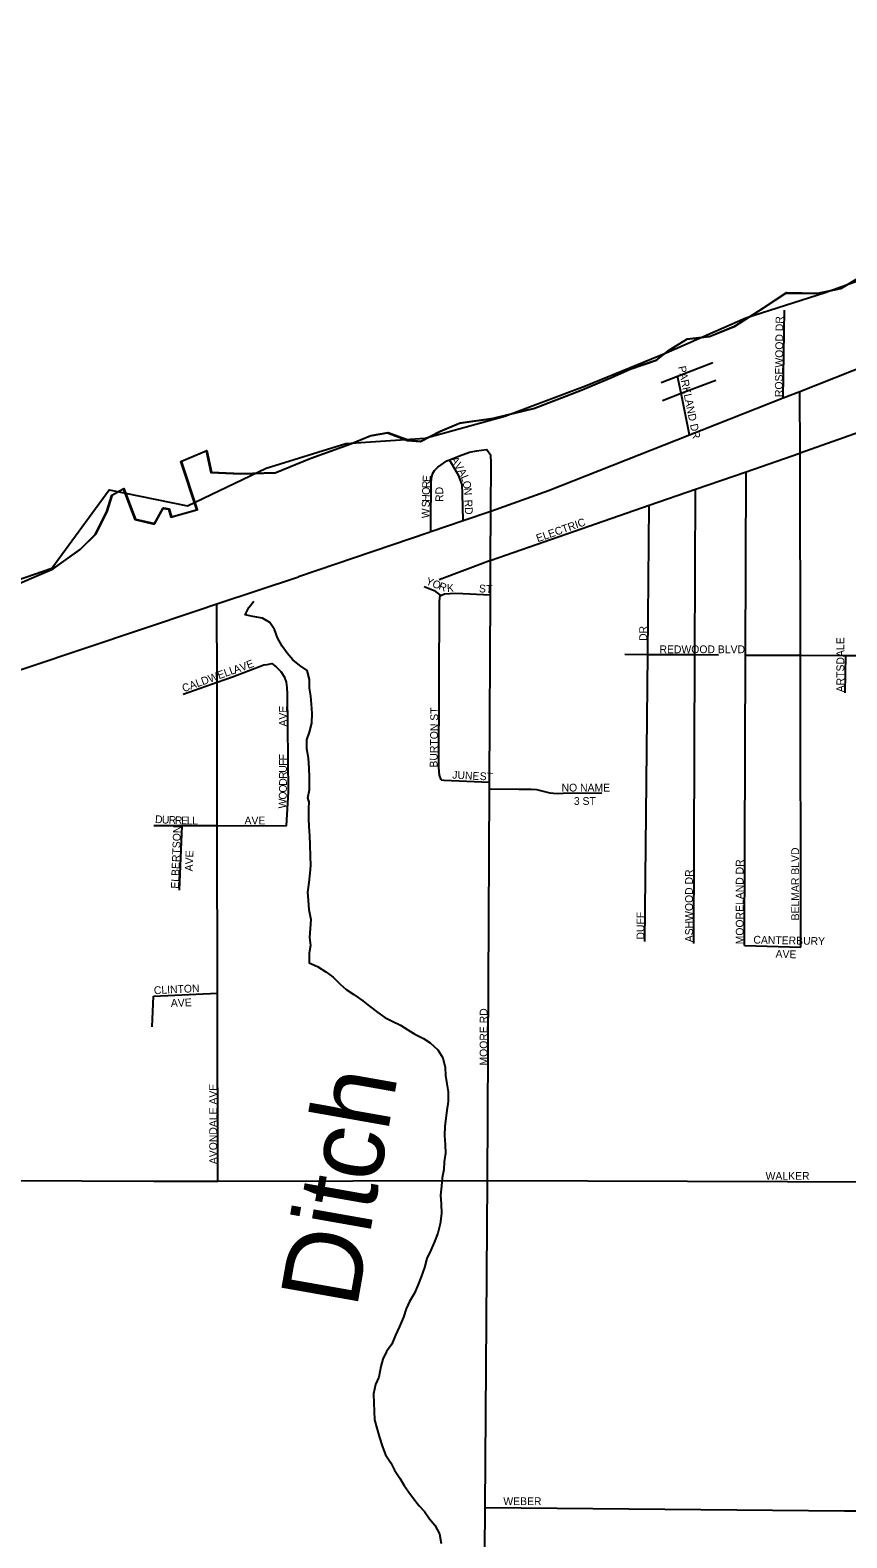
# Model space of a CAD drawing. Extents: x 1857828 to 2277390, y 930619 to 1324581.
# Drawn here: x 2089712 to 2094960, y 1270670 to 1280357 of the extents above; entities that cross this region are included whole.
import ezdxf

# ---------------------------------------------------------------- set-up
doc = ezdxf.new("R2010")
doc.units = 0
for name, color, linetype in [('GM_X_City_Street', 7, 'Continuous'), ('GM_X_City_Street_Text', 7, 'Continuous'), ('GM_X_Corporation', 7, 'Continuous'), ('GM_X_County', 7, 'Continuous'), ('GM_X_Major_Lake', 7, 'Continuous'), ('GM_X_Minor_River', 7, 'Continuous'), ('GM_X_Minor_River_Text', 7, 'Continuous'), ('GM_X_US_Route', 7, 'Continuous')]:
    doc.layers.add(name, color=color, linetype=linetype)

msp = doc.modelspace()

# ---------------------------------------------------------------- linework, layer by layer
at = {"layer": 'GM_X_City_Street'}
for points in [[(2094550.8, 1277993.2), (2094559.5, 1278558.3)], [(2093766.1, 1278092.1), (2093872.8, 1278133.7), (2094099.5, 1278222)], [(2093776, 1277977.8), (2093895.3, 1278023.2), (2094117.4, 1278107.7)], [(2093949.6, 1277756), (2093895.3, 1278023.2), (2093872.8, 1278133.7)], [(2094663.4, 1274464.6), (2094661.8, 1276340.2), (2094660.8, 1277565.9), (2094660.3, 1277640.1), (2094657.6, 1278035.3)], [(2092339.6, 1276826.6), (2092670.3, 1276950.4), (2092674.7, 1276952.1), (2093690.3, 1277304), (2093986.4, 1277406.6), (2094312.1, 1277519.4), (2094652.3, 1277637.3), (2094660.3, 1277640.1), (2095217.3, 1277837.6)], [(2092286.3, 1277134.8), (2092287.8, 1277193.6), (2092288, 1277446.2), (2092290.1, 1277478.2), (2092298.1, 1277506.3), (2092310.2, 1277528.3), (2092332.3, 1277548.4), (2092390.6, 1277588.4), (2092406.6, 1277595.2), (2092470.9, 1277622.4), (2092535.2, 1277644.4), (2092579.3, 1277654.3), (2092644.8, 1277662.2)], [(2092671.9, 1277266.1), (2092673.7, 1277579.6), (2092672.3, 1277623.7), (2092644.8, 1277662.2)], [(2092495.1, 1277205.9), (2092490.7, 1277379.8), (2092488.8, 1277435.9), (2092466.7, 1277494.1), (2092406.6, 1277595.2)], [(2094302, 1274475), (2094308.2, 1276341.4), (2094312.1, 1277519.4)], [(2093976.9, 1274487.4), (2093983, 1276344.3), (2093986.4, 1277406.6)], [(2092527.8, 1267583.6), (2092528.2, 1267584.6), (2092567.7, 1267664.4), (2092583.6, 1267698.6), (2092595.6, 1267722.7), (2092601.5, 1267744.8), (2092607.5, 1267765), (2092611.3, 1267801.1), (2092613.2, 1267831.2), (2092618.6, 1268580.9), (2092634.9, 1270864.2), (2092649.9, 1272966.4), (2092662.8, 1275481.2), (2092663, 1275525.3), (2092669.2, 1276728.1), (2092670.3, 1276950.4), (2092671.9, 1277266.1)], [(2093661.8, 1274501.8), (2093680.6, 1276345.6), (2093690.3, 1277304)], [(2092243.2, 1276782.6), (2092307.4, 1276756.5), (2092347.8, 1276727.1), (2092351.5, 1276724.4), (2092375.6, 1276734.4), (2092447.8, 1276738.3), (2092669.2, 1276728.1)], [(2090917.1, 1272961.5), (2090915.5, 1274168.8), (2090914.1, 1275245.5), (2090912.8, 1276167.6), (2090912.1, 1276670)], [(2092354.2, 1275539.6), (2092342.2, 1275569.7), (2092338.2, 1275619.8), (2092343.4, 1276688.3), (2092347.8, 1276727.1)], [(2093533.3, 1276346.2), (2093680.6, 1276345.6), (2093983, 1276344.3), (2094135.5, 1276343.6)], [(2094308.2, 1276341.4), (2094661.8, 1276340.2), (2094954.5, 1276339.2), (2095149.2, 1276338.5), (2095217.5, 1276339.3), (2096179.1, 1276351.1)], [(2090694.8, 1276090.7), (2090912.8, 1276167.6), (2091012.1, 1276202.6), (2091212.9, 1276278.6), (2091235.1, 1276280.8), (2091265.1, 1276286.5), (2091293.2, 1276266.4)], [(2091360.3, 1275244), (2091372.6, 1275462.5), (2091365.2, 1276092), (2091363.3, 1276134.1), (2091359.3, 1276168.1), (2091349.3, 1276198.2), (2091325.2, 1276234.4), (2091293.2, 1276266.4)], [(2094950.2, 1276098.1), (2094954.5, 1276339.2)], [(2092354.2, 1275539.6), (2092370.7, 1275537.2), (2092663, 1275525.3)], [(2092662.8, 1275481.2), (2092851.9, 1275480.9), (2092895.2, 1275479.3), (2092932.2, 1275480.8), (2092966.3, 1275476.8), (2093016.5, 1275464.7), (2093050.6, 1275456.7), (2093098.8, 1275452.6), (2093136.9, 1275454.6), (2093385.8, 1275456.3)], [(2090507.2, 1275246.9), (2090689.9, 1275246.3), (2090914.1, 1275245.5), (2091360.3, 1275244)], [(2090671.4, 1274831.8), (2090689.9, 1275246.3)], [(2094302, 1274475), (2094663.4, 1274464.6)], [(2090497.1, 1273951.9), (2090504.3, 1274150.6)], [(2090504.3, 1274150.6), (2090915.5, 1274168.8)], [(2088651.1, 1272969.7), (2090505.8, 1272960.3), (2090917.1, 1272961.5), (2092649.9, 1272966.4)], [(2092649.9, 1272966.4), (2100359.8, 1272939.7), (2106273, 1272877.1)], [(2092634.9, 1270864.2), (2094944.4, 1270843), (2095074.9, 1270843.1)]]:
    msp.add_lwpolyline(points, dxfattribs=at)
at = {"layer": 'GM_X_Corporation'}
msp.add_lwpolyline([(2089348.5, 1276726.8), (2089852.4, 1276899.5), (2090219.8, 1277403.8), (2090723.7, 1277301.2), (2091229.7, 1277542.2), (2091741.6, 1277700.8), (2092249.6, 1277734.9), (2092761.5, 1277877.4), (2093279.6, 1278072.2), (2093799.6, 1278283.1), (2094311.6, 1278508), (2094819.6, 1278670.7), (2095325.5, 1278853.4)], dxfattribs=at)
at = {"layer": 'GM_X_County'}
msp.add_lwpolyline([(2089565.8, 1276769.2), (2089856.5, 1276893), (2090030.7, 1277018.4), (2090130.7, 1277115.2), (2090202.4, 1277260.2), (2090236, 1277368.8), (2090310.2, 1277409.3), (2090385.4, 1277212.8), (2090508.1, 1277183.2), (2090563.9, 1277283.9), (2090602.1, 1277278), (2090616.4, 1277227.9), (2090782.9, 1277274.8), (2090681, 1277585.8), (2090843.4, 1277652.8), (2090872.2, 1277514.3), (2091063.1, 1277505.1), (2091286.1, 1277512.1), (2091510.7, 1277603.5), (2091773.4, 1277699), (2091897.7, 1277749.8), (2092008.1, 1277768.4), (2092136.9, 1277720.7), (2092219.3, 1277713), (2092343.6, 1277777.9), (2092472, 1277830.7), (2092682.8, 1277861.7), (2092947.7, 1277925.2), (2093248.5, 1278041), (2093447, 1278124.2), (2093567.3, 1278179), (2093735.8, 1278236), (2093819.9, 1278302.7), (2093932.1, 1278371.5), (2094076.7, 1278388.2), (2094239.1, 1278453.2), (2094425.4, 1278572.5), (2094567.6, 1278667.6), (2094768.6, 1278664.5), (2094921.1, 1278697.3), (2095049.3, 1278774.2)], dxfattribs=at)
at = {"layer": 'GM_X_Major_Lake'}
msp.add_lwpolyline([(2089570, 1276771.8), (2089860.7, 1276895.6), (2090034.9, 1277020.9), (2090134.9, 1277117.8), (2090206.6, 1277262.8), (2090240.2, 1277371.4), (2090314.3, 1277411.9), (2090389.6, 1277215.3), (2090512.3, 1277185.8), (2090568.1, 1277286.4), (2090606.3, 1277280.6), (2090620.6, 1277230.4), (2090787.1, 1277277.3), (2090685.2, 1277588.3), (2090847.6, 1277655.3), (2090876.4, 1277516.8), (2091067.3, 1277507.6), (2091290.3, 1277514.6), (2091514.8, 1277606), (2091777.6, 1277701.6), (2091901.9, 1277752.3), (2092012.3, 1277770.9), (2092141.1, 1277723.3), (2092223.5, 1277715.6), (2092347.8, 1277780.4), (2092476.1, 1277833.2), (2092686.9, 1277864.3), (2092951.9, 1277927.7), (2093252.7, 1278043.6), (2093451.2, 1278126.8), (2093571.5, 1278181.6), (2093740, 1278238.6), (2093824.1, 1278305.2), (2093936.3, 1278374), (2094080.9, 1278390.7), (2094243.3, 1278455.8), (2094429.6, 1278575.1), (2094571.8, 1278670.1), (2094772.8, 1278667), (2094925.3, 1278699.8), (2095053.5, 1278776.7)], dxfattribs=at)
msp.add_lwpolyline([(2089570, 1276771.8), (2089860.7, 1276895.6), (2090034.9, 1277020.9), (2090134.9, 1277117.8), (2090206.6, 1277262.8), (2090240.2, 1277371.4), (2090314.3, 1277411.9), (2090389.6, 1277215.3), (2090512.3, 1277185.8), (2090568.1, 1277286.4), (2090606.3, 1277280.6), (2090620.6, 1277230.4), (2090787.1, 1277277.3), (2090685.2, 1277588.3), (2090847.6, 1277655.3), (2090876.4, 1277516.8), (2091067.3, 1277507.6), (2091290.3, 1277514.6), (2091514.8, 1277606), (2091777.6, 1277701.6), (2091901.9, 1277752.3), (2092012.3, 1277770.9), (2092141.1, 1277723.3), (2092223.5, 1277715.6), (2092347.8, 1277780.4), (2092476.1, 1277833.2), (2092686.9, 1277864.3), (2092951.9, 1277927.7), (2093252.7, 1278043.6), (2093451.2, 1278126.8), (2093571.5, 1278181.6), (2093740, 1278238.6), (2093824.1, 1278305.2), (2093936.3, 1278374), (2094080.9, 1278390.7), (2094243.3, 1278455.8), (2094429.6, 1278575.1), (2094571.8, 1278670.1), (2094772.8, 1278667), (2094925.3, 1278699.8), (2095053.5, 1278776.7)], dxfattribs=at)
at = {"layer": 'GM_X_Minor_River'}
for points in [[(2091503.4, 1275403.1), (2091497.2, 1275424.1), (2091506.6, 1275476.5), (2091507.6, 1275556.9), (2091504.9, 1275615.1), (2091500.1, 1275679.4), (2091489.3, 1275739.6), (2091490.6, 1275797.9), (2091506.1, 1275846.3), (2091521.5, 1275904.7), (2091524.8, 1275965.1), (2091520.1, 1276025.3), (2091515.4, 1276077.5), (2091506.8, 1276129.7), (2091508.1, 1276183.9), (2091491.3, 1276242), (2091444.8, 1276273.7), (2091400.1, 1276311.4), (2091363.4, 1276353.2), (2091330.7, 1276399), (2091302, 1276453), (2091281.2, 1276505), (2091252.6, 1276550.9), (2091206, 1276578.5), (2091143.6, 1276589.9), (2091093.3, 1276599.4), (2091116.8, 1276647.9), (2091148.4, 1276688.4)], [(2091503.5, 1275403.9), (2091500, 1275349.8), (2091500.8, 1275289.5), (2091503.4, 1275239.3), (2091506.1, 1275181), (2091508.8, 1275122.8), (2091511.7, 1275048.4), (2091514.4, 1274990.2), (2091509, 1274939.9), (2091503.7, 1274879.5), (2091494.4, 1274819.1), (2091499, 1274764.9), (2091503.8, 1274706.7), (2091516.6, 1274642.5), (2091511.3, 1274584.2), (2091507.9, 1274527.9), (2091512.6, 1274475.7), (2091505.1, 1274425.3), (2091505.8, 1274365.1), (2091558.4, 1274339.5), (2091611, 1274305.9), (2091659.7, 1274272.3), (2091704.4, 1274226.6), (2091743, 1274192.8), (2091791.6, 1274161.2), (2091850.4, 1274119.7), (2091892.9, 1274086), (2091945.7, 1274044.4), (2091990.3, 1274012.7), (2092038.8, 1273989.1), (2092091.3, 1273963.6), (2092139.9, 1273934), (2092184.4, 1273906.3), (2092239, 1273878.8), (2092283.5, 1273851.1), (2092332.3, 1273805.5), (2092363.1, 1273753.6), (2092379.9, 1273691.4), (2092380.5, 1273641.2), (2092389.2, 1273587), (2092397.8, 1273534.9), (2092398.6, 1273472.6), (2092389.2, 1273416.2), (2092383.8, 1273365.9), (2092376.4, 1273311.6), (2092375.1, 1273255.3), (2092379.8, 1273195), (2092380.5, 1273140.8), (2092373.1, 1273086.4), (2092369.7, 1273036.1), (2092360.3, 1272983.8), (2092354.9, 1272929.4), (2092349.6, 1272871.1), (2092352.2, 1272814.9), (2092355, 1272752.6), (2092347.7, 1272688.2), (2092332.4, 1272627.7), (2092309, 1272567.2), (2092287.5, 1272518.7), (2092262, 1272464.2), (2092246.7, 1272405.7), (2092225.3, 1272347.2), (2092205.8, 1272296.7), (2092182.3, 1272242.2), (2092148.8, 1272187.6), (2092129.3, 1272141.1), (2092111.9, 1272086.7), (2092086.4, 1272028.1), (2092059, 1271971.5), (2092035.6, 1271913), (2092002, 1271866.4), (2091978.5, 1271817.9), (2091965, 1271769.5), (2091951.7, 1271703), (2091930.2, 1271654.6), (2091918.9, 1271594.1), (2091919.6, 1271535.9), (2091922.2, 1271483.6), (2091924.9, 1271427.4), (2091939.6, 1271373.3), (2091956.4, 1271315.2), (2091977.2, 1271255.1), (2091995.9, 1271203.1), (2092030.7, 1271151.2), (2092053.3, 1271105.2), (2092088.1, 1271053.4), (2092114.8, 1271005.4), (2092145.4, 1270963.6), (2092176.1, 1270921.7), (2092210.8, 1270875.9), (2092245.4, 1270838.1), (2092278.1, 1270792.2), (2092312.7, 1270750.4), (2092341.5, 1270696.4), (2092352.3, 1270634.2)], [(2091499.6, 1275403.9), (2091499.6, 1275403.7)]]:
    msp.add_lwpolyline(points, dxfattribs=at)
at = {"layer": 'GM_X_US_Route'}
for points in [[(2092671.9, 1277266.1), (2093043.1, 1277398.3), (2093949.6, 1277756), (2094550.8, 1277993.2), (2094657.6, 1278035.3), (2095225.5, 1278259.4), (2097243.5, 1279055.7), (2097608.2, 1279199.6), (2097996.5, 1279352.8), (2098790.2, 1279660.7), (2099058, 1279764.5), (2099500.5, 1279930.5), (2099979.3, 1280085.3), (2100150.3, 1280133.3), (2100444.3, 1280212), (2100902, 1280211.2), (2101188.9, 1280224.7), (2101469.1, 1280238), (2101754.3, 1280251.4), (2101902.6, 1280258.4), (2102003.3, 1280267.3), (2102199.7, 1280284.6), (2102707.3, 1280329.3), (2103016.7, 1280356.5)], [(2092276.2, 1277131.4), (2092286.3, 1277134.8), (2092495.1, 1277205.9), (2092671.9, 1277266.1)], [(2091435.4, 1276845), (2091437.2, 1276845.6), (2092276.2, 1277131.4)], [(2090791.2, 1276629.6), (2090912.1, 1276670), (2091435.4, 1276845)], [(2087180.9, 1275422.1), (2087186.4, 1275424), (2087223.4, 1275436.3), (2088610.9, 1275900.4), (2090791.2, 1276629.6)]]:
    msp.add_lwpolyline(points, dxfattribs=at)

# ---------------------------------------------------------------- texts
at = {"layer": 'GM_X_City_Street_Text'}
for s, rotation, p in [('ROSEWOOD DR', 89.4309, (2094547.2, 1277998.7)), ('PARKLAND DR', 281.6516, (2093875, 1278193.6)), ('A', 300.85128, (2092413, 1277598.8)), ('V', 300.85128, (2092435.6, 1277561)), ('A', 298.48137, (2092457.9, 1277523.7)), ('O', 88.64164, (2092280.4, 1277369.4)), ('R', 88.61525, (2092281.4, 1277413.4)), ('E', 84.66457, (2092282.3, 1277452.1)), ('RD', 90, (2092366.3, 1277325.4)), ('L', 290.93352, (2092478.1, 1277486.7)), ('O', 281.1299, (2092490.1, 1277456)), ('N', 274.07004, (2092498.4, 1277414.4)), ('S', 88.63811, (2092278.5, 1277290.3)), ('H', 88.64164, (2092279.4, 1277325.5)), ('RD', 273.01038, (2092502.4, 1277339.1)), ('W', 88.63766, (2092276.8, 1277219.9)), ('ELECTRIC', 19.53918, (2092973.9, 1277065.9)), ('Y', 338.65328, (2092250.5, 1276797.2)), ('O', 338.61257, (2092291.5, 1276781.2)), ('R', 338.65189, (2092332.5, 1276765.2)), ('K', 2.02124, (2092391.2, 1276747)), ('ST', 356.42622, (2092594.8, 1276745.2)), ('DR', 90, (2093676, 1276432.2)), ('ARTSDALE', 90, (2094943.2, 1276102.2)), ('REDWOOD BLVD', 0.00001, (2093755.9, 1276353.6)), ('CALDWELL', 20.11251, (2090699, 1276102.3)), ('AVE', 20.32683, (2091029, 1276221)), ('AVE', 90, (2091361.6, 1275882.2)), ('BURTON ST', 89.2659, (2092329.6, 1275618.3)), ('F', 90, (2091361.6, 1275664.7)), ('F', 90, (2091361.6, 1275629.5)), ('U', 90, (2091361.6, 1275585.5)), ('R', 90.0062, (2091361.6, 1275545.9)), ('JUNE', 356.63542, (2092423.2, 1275548.4)), ('ST', 356.18883, (2092599.3, 1275539.6)), ('O', 89.37354, (2091361.1, 1275457.3)), ('D', 89.97034, (2091361.6, 1275501.8)), ('NO NAME', 0.00001, (2093126.7, 1275464.8)), ('W', 87.747, (2091357.2, 1275354.6)), ('O', 87.9099, (2091359.5, 1275411.9)), ('3 ST', 0.00001, (2093205.9, 1275378.8)), ('D', 357.15724, (2090513.5, 1275262.4)), ('U', 357.15724, (2090557.5, 1275260.2)), ('R', 357.13274, (2090601.4, 1275258)), ('R', 357.39747, (2090641.2, 1275256.1)), ('E', 359.1424, (2090682.4, 1275254.2)), ('L', 359.96895, (2090718.4, 1275253.7)), ('L', 0.01954, (2090753.6, 1275253.6)), ('AVE', 0.00001, (2091089.5, 1275253.7)), ('ELBERTSON', 87.8507, (2090666.5, 1274839.8)), ('AVE', 88.02609, (2090756.8, 1274951.2)), ('BELMAR BLVD', 90, (2094652.8, 1274637)), ('MOORELAND DR', 90, (2094296.4, 1274483)), ('ASHWOOD DR', 90, (2093970.9, 1274496.2)), ('DUFF', 90, (2093658.4, 1274513.8)), ('CANTERBURY', 358.78182, (2094358.9, 1274488)), ('AVE', 358.02611, (2094501.2, 1274397.7)), ('CLINTON', 2.82112, (2090508.2, 1274162.4)), ('AVE', 1.97364, (2090616.9, 1274080.9)), ('MOORE RD', 90, (2092650.8, 1273704.2)), ('AVONDALE AVE', 90, (2090912.9, 1273070.6)), ('WALKER', 0.00001, (2094437.9, 1272970)), ('WEBER', 0.00001, (2092752.7, 1270880.1))]:
    msp.add_text(s, height=50, rotation=rotation, dxfattribs=at).set_placement(p)
at = {"layer": 'GM_X_Minor_River_Text'}
msp.add_text('Ditch', height=500.28, rotation=79.98902, dxfattribs=at).set_placement((2091810, 1272135.8))

doc.saveas('drawing.dxf')
